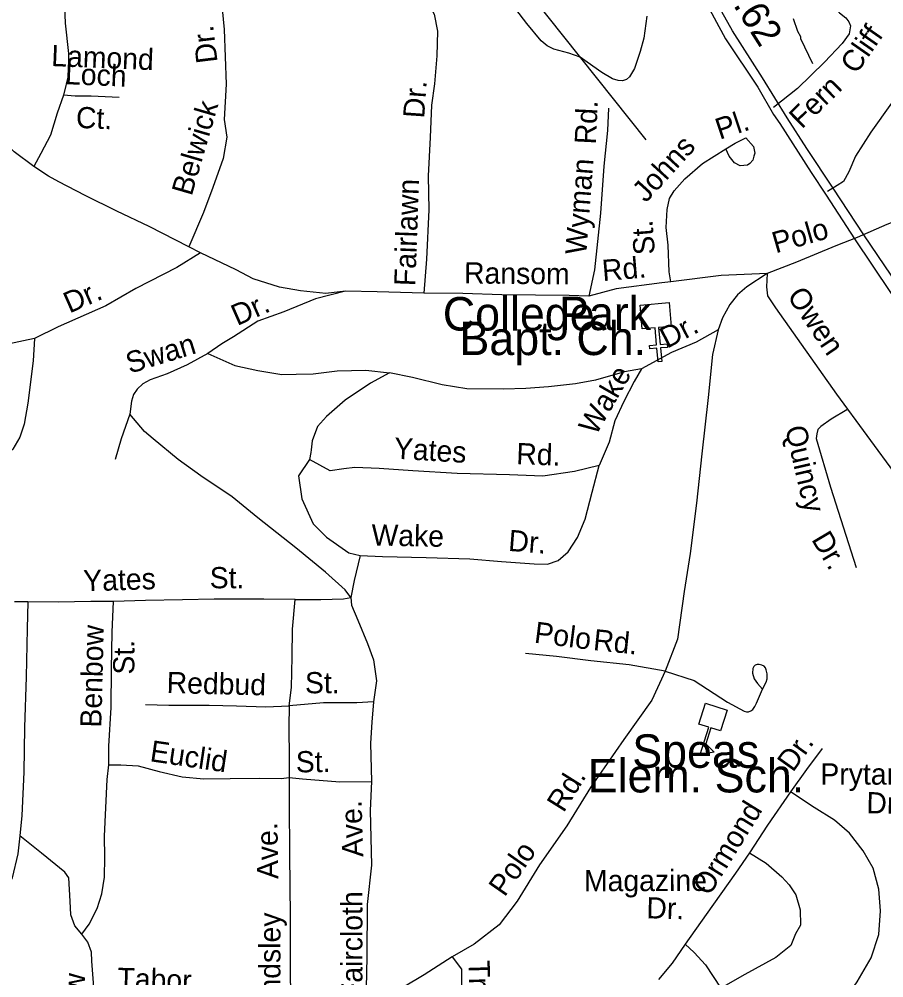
# Model space of a CAD drawing. Extents: x 1547597 to 1699558, y 810033 to 920809.
# Drawn here: x 1614263 to 1618137, y 867878 to 872171 of the extents above; entities that cross this region are included whole.
import ezdxf

# ---------------------------------------------------------------- set-up
doc = ezdxf.new("R2010")
doc.units = 0
for name, color, linetype in [('Exist Cultural Church CELL', 7, 'Continuous'), ('Exist Cultural Church Label', 7, 'Continuous'), ('Exist Cultural Educational Facility High CELL', 7, 'Continuous'), ('Exist Cultural Educational Facility High Label', 7, 'Continuous'), ('Exist Hydrographic Creek Single Shore', 7, 'Continuous'), ('Exist Hydrographic Misc Water Feature', 7, 'Continuous'), ('Exist Road Non-System Type 51', 7, 'Continuous'), ('Exist Road Non-System Type 51 Label', 7, 'Continuous'), ('Exist Road Primary NC Service Mileage Hundredths English Label', 7, 'Continuous'), ('Exist Road Primary NC UnDivided 4 Lane Attributed', 7, 'Continuous')]:
    doc.layers.add(name, color=color, linetype=linetype)

msp = doc.modelspace()

# ---------------------------------------------------------------- linework, layer by layer
at = {"layer": 'Exist Cultural Church CELL'}
msp.add_lwpolyline([(1617185.3, 870795.4), (1617128.6, 870790.2), (1617135.4, 870714.4), (1617167.3, 870717.3), (1617168.7, 870701.4), (1617136.8, 870698.5), (1617142.2, 870638.6), (1617126.3, 870637.2), (1617120.9, 870697.1), (1617089, 870694.2), (1617087.6, 870710.1), (1617119.5, 870713), (1617112.6, 870788.8), (1617055.2, 870783.8), (1617045.7, 870889.8), (1617175.8, 870901.5)], close=True, dxfattribs=at)
at = {"layer": 'Exist Cultural Educational Facility High CELL'}
msp.add_lwpolyline([(1617435.8, 869077.3), (1617406.1, 868984), (1617362.3, 868998), (1617339.5, 868926.4), (1617377, 868889), (1617314.1, 868878.4), (1617353.1, 869000.9), (1617309.3, 869014.8), (1617339, 869108.1)], close=True, dxfattribs=at)
at = {"layer": 'Exist Hydrographic Creek Single Shore'}
msp.add_lwpolyline([(1617072.7, 871631), (1616556.7, 872278.3), (1616366.7, 872449.7), (1616201.8, 872551.5), (1615776.8, 872599.4), (1615303.7, 872786.4), (1614979.8, 872848.7), (1614814.8, 872960.3), (1614576.7, 873237.7), (1614427.8, 873349.1), (1614220.8, 873409.1)], dxfattribs=at)
at = {"layer": 'Exist Hydrographic Misc Water Feature'}
msp.add_lwpolyline([(1617819.7, 871970.6), (1617765.5, 872083.4), (1617765.7, 872091.4), (1617752.1, 872115.6), (1617733, 872172)], dxfattribs=at)
at = {"layer": 'Exist Road Non-System Type 51'}
for p, q in [((1615076, 871124.9), (1615022.9, 871151)), ((1614302, 869561.4), (1614242.1, 869561.9))]:
    msp.add_line(p, q, dxfattribs=at)
for points in [[(1617561.9, 873005.7), (1617609, 872919.1), (1617673.5, 872802.5), (1617724.5, 872703.8), (1617773, 872579.4), (1617821.5, 872434.9), (1617881.8, 872298.2), (1617911, 872230), (1617938.8, 872199.6), (1617966.5, 872177.4), (1617980.2, 872159.1), (1617988, 872141.1), (1617981.7, 872105.3), (1617951.2, 872061.4), (1617872.3, 871978.4), (1617751, 871859.8), (1617643, 871775.6)], [(1615907.1, 872457.2), (1615966.3, 872390.5), (1616049.5, 872305.8), (1616095.1, 872245.4), (1616122.4, 872193.2), (1616137.7, 872117.1), (1616134.8, 872007.1), (1616123.7, 871881.2), (1616110.7, 871785.4), (1616105.4, 871641.5), (1616095.9, 871469.8), (1616098.4, 871317.6), (1616088.5, 871095.9), (1616075.8, 870944.1)], [(1615154.2, 872308.2), (1615169.6, 872248), (1615182.5, 872124.1), (1615190.3, 871880), (1615182.3, 871721.9), (1615194.1, 871642), (1615177.3, 871547.6), (1615130.7, 871417.4), (1615089, 871304.5), (1615022.9, 871151)], [(1614464.4, 872266.7), (1614469.2, 872152.8), (1614483.9, 872016.6), (1614485.2, 871922.7), (1614462.3, 871830.9)], [(1617075.8, 872184.1), (1617062.8, 872086.3), (1617046.4, 872026.6), (1617019.6, 871950.7), (1616997.2, 871912.9), (1616985, 871901.4), (1616967.1, 871895.3), (1616947.1, 871896.5), (1616921.2, 871903.7), (1616873.5, 871932.2), (1616808.1, 871978.8), (1616776.3, 872001.1), (1616726.4, 872018.5), (1616658.7, 872036.1), (1616629.2, 872051.9), (1616602.5, 872073.8), (1616537.8, 872151.2), (1616425.2, 872300.2)], [(1618256.2, 871913.5), (1618078.6, 871665.3), (1618011.2, 871558.1), (1617980.6, 871487.6), (1617956.1, 871444.7), (1617928.6, 871426.3), (1617884.9, 871398.7)], [(1614462.3, 871830.9), (1614433.6, 871749.3), (1614404.6, 871651.6), (1614360, 871570.1), (1614328.5, 871511.3)], [(1614712, 871820.7), (1614586.1, 871825.8), (1614514.3, 871826.5), (1614462.3, 871830.9)], [(1616904.1, 871771.9), (1616899.1, 871672), (1616883.6, 871512.2), (1616867.8, 871302.4), (1616841.4, 871048.8), (1616815.2, 870931)], [(1614328.5, 871511.3), (1614240.9, 871577), (1614159.7, 871653.3), (1614078.3, 871718)], [(1617429.1, 871590.6), (1617471.2, 871615.9), (1617519.6, 871639.1), (1617553.3, 871601.1), (1617559.7, 871571.6), (1617555.5, 871556.9), (1617551.2, 871540), (1617536.5, 871525.2), (1617526, 871516.8), (1617494.4, 871514.7), (1617469.1, 871527.3), (1617443.8, 871556.9), (1617429.1, 871590.6)], [(1617183, 870994.1), (1617176.2, 871040.2), (1617171.4, 871158.2), (1617162.2, 871238.4), (1617166.8, 871318.2), (1617177.2, 871368.2), (1617197.5, 871402), (1617246, 871455.5), (1617324.7, 871524.7), (1617429.1, 871590.6)], [(1615022.9, 871151), (1614845.4, 871241.8), (1614701.4, 871310.6), (1614559.3, 871381.5), (1614441.8, 871442.6), (1614394.2, 871467.4), (1614328.5, 871511.3)], [(1618502.1, 871377.1), (1618320.6, 871316.6), (1618150.9, 871250.9), (1618017.4, 871193.4)], [(1618017.4, 871193.4), (1617922.4, 871155.8), (1617745.5, 871082.6), (1617614.9, 871032)], [(1615076, 871124.9), (1614970.4, 871058.6), (1614786.4, 870965.3), (1614651.2, 870886.7), (1614438.4, 870792.7), (1614332.9, 870740.7)], [(1615726, 870953.4), (1615637.1, 870942.7), (1615523.2, 870953.8), (1615429.3, 870970.2), (1615312.2, 871008.1), (1615235.9, 871048.3), (1615076, 871124.9)], [(1617614.9, 871032), (1617408.4, 871023.6), (1617183, 870994.1)], [(1617614.9, 871032), (1617523.9, 870973), (1617481.7, 870937.1), (1617448, 870892.9), (1617414.3, 870833.9), (1617395.4, 870779.1)], [(1617614.9, 871032), (1617611.5, 870972.9), (1617616.8, 870932.6), (1617651.7, 870878.8), (1617925.6, 870492), (1618196.7, 870121.3)], [(1617183, 870994.1), (1617142.6, 870989.8), (1616938.2, 870964.1), (1616815.2, 870931)], [(1615726, 870953.4), (1615591.3, 870918.6), (1615448.9, 870859.7), (1615332.4, 870818.7), (1615223.7, 870747.9), (1615171.9, 870717), (1615109.5, 870673.6)], [(1616075.8, 870944.1), (1615868, 870950.1), (1615726, 870953.4)], [(1616815.2, 870931), (1616727.2, 870933.8), (1616425.5, 870936.8), (1616251.7, 870942.3), (1616075.8, 870944.1)], [(1617395.4, 870779.1), (1617296.3, 870724.3), (1617186.8, 870677.9), (1617052, 870605.8)], [(1617395.4, 870779.1), (1617370.1, 870669), (1617351.1, 870477.2), (1617321.6, 870224.3), (1617298, 870003.9), (1617269.9, 869778.3), (1617242.4, 869608.6), (1617212.4, 869395.1), (1617157.9, 869251.3)], [(1614332.9, 870740.7), (1614212.7, 870715.9), (1614000.4, 870668), (1613860.2, 870631.2), (1613737.8, 870584.5), (1613655.4, 870539.3), (1613579, 870482.1), (1613500.1, 870380.8), (1613431.6, 870237.5), (1613382.1, 870156.1), (1613339.5, 870088.5), (1613312.2, 870064), (1613263.3, 870049.2), (1613093.3, 870046.9), (1612947.4, 870044.2)], [(1614332.9, 870740.7), (1614326.1, 870640.8), (1614302.2, 870451.2), (1614285.5, 870357.2), (1614266.9, 870299.6), (1614234.4, 870245.8), (1614177.9, 870182.3), (1614105.5, 870125.2), (1614036.8, 870065.7), (1613998.5, 870028.1), (1613946.3, 869994.7), (1613880, 869971.2), (1613802.1, 869956), (1613704, 869953), (1613602.1, 869953.9), (1613486.3, 869955)], [(1615109.5, 870673.6), (1615016.4, 870623), (1614927, 870583.2), (1614850.9, 870555.9), (1614816.9, 870538.2), (1614792.6, 870514.4), (1614775.7, 870490.8), (1614766.1, 870460.8), (1614759.5, 870402.9)], [(1615109.5, 870673.6), (1615229.4, 870620.2), (1615333, 870597.1), (1615440.9, 870580.1), (1615504.7, 870581.6), (1615580.8, 870582.9), (1615688.7, 870595.9), (1615816.7, 870598.5), (1615922.5, 870587.6)], [(1615922.5, 870587.6), (1615838.1, 870540.4), (1615723.5, 870465.5), (1615641, 870392.4), (1615600.4, 870346.8), (1615575.9, 870283), (1615571.5, 870243.1), (1615570.3, 870230.2), (1615563.9, 870198.5)], [(1617052, 870605.8), (1616976, 870591.6), (1616845.8, 870554.8), (1616755.6, 870537.6), (1616635.6, 870524.8), (1616534, 870517.1), (1616433.7, 870513.9), (1616269.7, 870516.3), (1616157.9, 870533.3), (1616026.3, 870566.6), (1615922.5, 870587.6)], [(1617052, 870605.8), (1617018.3, 870548.9), (1616971.9, 870458.2), (1616931.9, 870371.8), (1616907.2, 870276.2), (1616862.2, 870172.6)], [(1617971.2, 870422.2), (1617901.4, 870379.2), (1617855.8, 870346.9), (1617842.4, 870333.5), (1617837, 870314.7), (1617834.3, 870293.2), (1617898.7, 870075.6), (1618014.2, 869715.6)], [(1614759.5, 870402.9), (1614720.6, 870291.2), (1614693.7, 870199.5)], [(1615749.4, 869581.5), (1615723.7, 869615.8), (1615636.4, 869694.6), (1615503.6, 869803.8), (1615333, 869937.3), (1615217.8, 870032.5), (1615076.9, 870125.8), (1614975.5, 870198.7), (1614864.5, 870291.9), (1614824.7, 870324.1), (1614759.5, 870402.9)], [(1615563.9, 870198.5), (1615515.4, 870126.7), (1615530.1, 870023.1), (1615580.8, 869911.1), (1615640, 869852), (1615741.2, 869781.6), (1615791, 869769.1)], [(1616862.2, 870172.6), (1616752, 870145.9), (1616609.9, 870125.1), (1616459.9, 870130.6), (1616226.1, 870136.7), (1616026.5, 870148.8), (1615876.6, 870158.2), (1615766.8, 870163.3), (1615718.7, 870157.6), (1615656.6, 870148.3), (1615563.9, 870198.5)], [(1615791, 869769.1), (1615891, 869764.1), (1616086.8, 869760.3), (1616282.6, 869754.4), (1616424.5, 869743.1), (1616570.3, 869731.7), (1616630.1, 869731.1), (1616678.3, 869746.5), (1616722.7, 869786.2), (1616765.2, 869849.8), (1616799.9, 869931.4), (1616831, 870053), (1616862.2, 870172.6)], [(1615791, 869769.1), (1615763.9, 869657.4), (1615749.4, 869581.5)], [(1614302, 869561.4), (1614298.9, 869441.4), (1614294.9, 869225.6), (1614286.7, 868999.6), (1614284.9, 868799.7), (1614275.1, 868605.8), (1614266.3, 868513.9)], [(1614685.8, 869563.7), (1614583.9, 869562.7), (1614438, 869560.1), (1614302, 869561.4)], [(1614665, 868832), (1614665.9, 868916.1), (1614675.4, 869088), (1614677, 869259.8), (1614680.6, 869425.9), (1614685.8, 869563.7)], [(1615499.5, 869571.9), (1615359.6, 869573.2), (1615137.7, 869573.3), (1614995.7, 869570.8), (1614829.8, 869568.3), (1614685.8, 869563.7)], [(1615473, 869096.4), (1615483.9, 869178.2), (1615487.1, 869316), (1615488.2, 869440.1), (1615499.5, 869571.9)], [(1615499.5, 869571.9), (1615615.3, 869572.8), (1615717.3, 869575.9), (1615749.4, 869581.5)], [(1615749.4, 869581.5), (1615753.1, 869547.6), (1615780.3, 869479.2), (1615823.4, 869374.8), (1615850.8, 869302.6), (1615863.9, 869208.5), (1615851, 869114.7)], [(1617157.9, 869251.3), (1616995.8, 869279.6), (1616824, 869297.3), (1616670.3, 869316.8), (1616532.5, 869330)], [(1617594.1, 869171.4), (1617609.9, 869201.7), (1617614.5, 869217.2), (1617614.7, 869239.4), (1617610.9, 869257.3), (1617606.8, 869266), (1617601, 869273.3), (1617590.5, 869278.9), (1617579.1, 869281.6), (1617569.5, 869280.7), (1617561.1, 869277.7), (1617555.7, 869272.4), (1617551, 869263.7), (1617549.5, 869242.1), (1617556.4, 869217.8), (1617570.8, 869196.5), (1617594.1, 869171.4)], [(1617157.9, 869251.3), (1617097.4, 869121.9), (1616973.2, 868945.9), (1616823.8, 868731), (1616717.1, 868558.3), (1616594.9, 868383.8), (1616494.1, 868221.2), (1616414, 868115.4), (1616301.5, 868028.7), (1616204, 867972.9)], [(1617157.9, 869251.3), (1617288.1, 869209.7), (1617436.3, 869112.3), (1617511.3, 869072.2), (1617521.4, 869070), (1617531.2, 869070), (1617542.1, 869073.2), (1617551.2, 869079.8), (1617560.1, 869092.6), (1617567.4, 869107.7), (1617594.1, 869171.4)], [(1614829.5, 869102.5), (1614933.3, 869099.6), (1615115.2, 869099.7), (1615237.3, 869096.6), (1615369, 869091.3), (1615473, 869096.4)], [(1615473, 869096.4), (1615472.1, 869002.4), (1615472.8, 868860.5), (1615473.2, 868775.3)], [(1615851, 869114.7), (1615777, 869109.4), (1615627.1, 869108.9), (1615473, 869096.4)], [(1615851, 869114.7), (1615844.1, 869022.8), (1615837.2, 868928.9), (1615841.7, 868756.9)], [(1617861.5, 868905), (1617790.5, 868811.6), (1617719.6, 868710.4)], [(1614544.1, 868073.4), (1614576.4, 868119.2), (1614613.1, 868188.7), (1614634.4, 868253.9), (1614646.3, 868328.5), (1614647.1, 868418.4), (1614646.1, 868512.4), (1614658.4, 868766.1), (1614665, 868832)], [(1614665, 868832), (1614719, 868831.5), (1614796.9, 868826.8), (1614890.7, 868802), (1614994.3, 868778.9), (1615090.1, 868770), (1615208.2, 868771), (1615342.1, 868771.7), (1615438, 868770.7), (1615473.2, 868775.3)], [(1615473.2, 868775.3), (1615472.9, 868660.3), (1615474.9, 868430.6), (1615478.2, 868152.5), (1615477.9, 867900.6), (1615480.1, 867710.6), (1615474.1, 867514.4)], [(1615473.2, 868775.3), (1615533.2, 868769.6), (1615699.8, 868756.2), (1615841.7, 868756.9)], [(1615841.7, 868756.9), (1615836.5, 868626.9), (1615842.1, 868382.9), (1615822.3, 868207.1), (1615821.6, 867971.8), (1615818.4, 867831.7), (1615833.4, 867752.6)], [(1617719.6, 868710.4), (1617616.3, 868561.4), (1617535.2, 868438.3)], [(1617602.8, 867532), (1617685.1, 867583.2), (1617814.8, 867668.2), (1617857.6, 867702.8), (1617932.9, 867766), (1617976.9, 867802.2), (1618017.5, 867859.8), (1618080.6, 867967.2), (1618115.5, 868072.9), (1618122.5, 868178.7), (1618115.4, 868274.7), (1618090.3, 868369), (1618045.1, 868447.4), (1617983.8, 868525.9), (1617916.4, 868584.5), (1617824.9, 868641.4), (1617719.6, 868710.4)], [(1614266.3, 868513.9), (1614257.6, 868434.1), (1614232.6, 868326.3), (1614183.7, 868220.8), (1614157, 868137.1), (1614139.8, 868011.4), (1614142, 867825.5), (1614144.7, 867681.3), (1614154.2, 867637.3), (1614167.2, 867601.9), (1614210, 867550.9), (1614326.1, 867420.4), (1614450.4, 867289.9), (1614576.8, 867158.1)], [(1614544.1, 868073.4), (1614512.4, 868111.7), (1614495, 868159.9), (1614491.5, 868222), (1614486.4, 868326), (1614468.3, 868351.9), (1614363.6, 868437.1), (1614266.3, 868513.9)], [(1617535.2, 868438.3), (1617472.5, 868347), (1617340.9, 868162.3), (1617247.7, 868029.1)], [(1617535.2, 868438.3), (1617610.7, 868391.6), (1617680.1, 868330.9), (1617713.8, 868294.6), (1617743.3, 868250.4), (1617762.7, 868182.2), (1617764.2, 868114.3), (1617741.7, 868074.5), (1617721.3, 868022.7), (1617652.8, 867969.3), (1617514.1, 867892.7), (1617407.6, 867831.8)], [(1614599.4, 867780.9), (1614596.1, 867855.1), (1614588.9, 867953.1), (1614587.3, 867993.1), (1614571.8, 868037.3), (1614544.1, 868073.4)], [(1617247.7, 868029.1), (1617189, 867943.9), (1617128.2, 867870.5)], [(1617247.7, 868029.1), (1617287.2, 867990.9), (1617338.7, 867936.4), (1617407.6, 867831.8)], [(1616204, 867972.9), (1616078.6, 867892), (1615900.3, 867786.1)], [(1616204, 867972.9), (1616245.8, 867917.1), (1616244.4, 867599), (1616253.4, 867487)]]:
    msp.add_lwpolyline(points, dxfattribs=at)
at = {"layer": 'Exist Road Primary NC UnDivided 4 Lane Attributed'}
for points in [[(1616710, 873357.7), (1616724.9, 873293.2), (1616775.2, 873207.5), (1616855.2, 873061.5), (1616934.6, 872927.6), (1616999.1, 872819.9), (1617089.8, 872662.6), (1617150.7, 872564.8), (1617245, 872401.1), (1617336.4, 872250.8), (1617428, 872083), (1617572.4, 871866.1), (1617643.2, 871743.5), (1617671.6, 871703.1), (1617811.2, 871484.1), (1617879.2, 871383.5), (1618005.3, 871187.9), (1618166.9, 870947), (1618267.5, 870791.8), (1618355.4, 870655), (1618424.1, 870545.2)], [(1618447.5, 870590.5), (1618361.1, 870727.3), (1618232.8, 870931.4), (1618047.9, 871205.6), (1617979.8, 871309.8), (1617910.4, 871414.7), (1617792, 871591.1), (1617704.9, 871729.3), (1617593.6, 871908.6), (1617459.8, 872119), (1617371.8, 872276.4), (1617242.2, 872496.7), (1617154.3, 872642.7), (1617062.2, 872795.1), (1616935.3, 873016.9), (1616816.3, 873227.3), (1616748.2, 873343.5), (1616710, 873357.7)]]:
    msp.add_lwpolyline(points, dxfattribs=at)

# ---------------------------------------------------------------- texts
at = {"layer": 'Exist Cultural Church Label'}
for s, p in [('College', (1616161.5, 870776.7)), ('Park', (1616682.4, 870778.6)), ('Bapt. Ch.', (1616236.2, 870666.7))]:
    msp.add_text(s, height=150, dxfattribs=at).set_placement(p)
at = {"layer": 'Exist Cultural Educational Facility High Label'}
for s, p in [('Speas', (1617010.4, 868818.6)), ('Elem. Sch.', (1616810.8, 868708.4))]:
    msp.add_text(s, height=150, dxfattribs=at).set_placement(p)
at = {"layer": 'Exist Road Non-System Type 51 Label'}
for s, rotation, p in [('Dr.', 97.0398, (1615152.8, 871979.1)), ('Cliff', 55.1476, (1618013.7, 871920.6)), ('Lamond', 357.654, (1614406, 871961.1)), ('Loch', 357.654, (1614467.5, 871879.9)), ('Dr.', 86.0155, (1616078, 871725)), ('Fern', 44.3629, (1617769.6, 871676.3)), ('Belwick', 73.7439, (1615036.1, 871375.6)), ('Rd.', 87.1176, (1616846.6, 871608.6)), ('Ct.', 357.654, (1614516.5, 871684.3)), ('Pl.', 18.4524, (1617402, 871630.5)), ('Johns', 47.7706, (1617071.4, 871345.6)), ('Wyman', 85.6753, (1616804.2, 871114)), ('Fairlawn', 87.9213, (1616038.3, 870974.4)), ('St.', 94.255, (1617112.3, 871119)), ('Polo', 16.0007, (1617652.8, 871122)), ('Rd.', 4.8684, (1616878.8, 870997.8)), ('Ransom', 359.4443, (1616256.4, 870987.6)), ('Dr.', 23.8151, (1614488.9, 870852.3)), ('Owen', 304.1175, (1617701.1, 870931.5)), ('Dr.', 23.902, (1615240.2, 870796.4)), ('Dr.', 27.5609, (1617166, 870694.6)), ('Swan', 17.1204, (1614758.7, 870582.8)), ('Wake', 59.9941, (1616847.1, 870302.5)), ('Quincy', 283.0165, (1617694.1, 870340)), ('Yates', 356.5434, (1615940.5, 870203.3)), ('Rd.', 357.9191, (1616489.6, 870178.7)), ('Wake', 358.8953, (1615841.4, 869814.3)), ('Dr.', 355.5433, (1616452.6, 869790.2)), ('Dr.', 300.6379, (1617810.7, 869841.7)), ('Yates', 1.8625, (1614552.1, 869608.5)), ('St.', 359.9729, (1615117.1, 869622.5)), ('Polo', 352.7577, (1616567.9, 869379.4)), ('Benbow', 88.5686, (1614631.5, 868998)), ('Rd.', 354.1167, (1616832.5, 869345.9)), ('St.', 89.7236, (1614779.4, 869236)), ('Redbud', 358.5551, (1614923.4, 869153.7)), ('St.', 0.2132, (1615544.1, 869152.1)), ('Euclid', 351.5885, (1614845.9, 868848.5)), ('Dr.', 54.516, (1617730.3, 868795.2)), ('St.', 0.6472, (1615503.5, 868798)), ('Prytania', 359.9097, (1617853.2, 868743.7)), ('Rd.', 58.0414, (1616702.6, 868614.3)), ('Dr.', 358.6627, (1618058.4, 868615.4)), ('Ave.', 91.9417, (1615805.7, 868420.3)), ('Ormond', 58.2819, (1617355.3, 868240.5)), ('Ave.', 90.9168, (1615424.6, 868321)), ('Polo', 55.0572, (1616438.3, 868236.9)), ('Magazine', 0.1841, (1616794.2, 868265.7)), ('Faircloth', 90.0037, (1615801.4, 867778.7)), ('Dr.', 358.5335, (1617072.6, 868144.8)), ('Endsley', 89.915, (1615433.7, 867718.6)), ('Truman', 271.7886, (1616276.4, 867955.7)), ('Benbow', 88.5686, (1614548.2, 867439)), ('Tabor', 358.274, (1614702.9, 867828.7))]:
    msp.add_text(s, height=95, rotation=rotation, dxfattribs=at).set_placement(p)
at = {"layer": 'Exist Road Primary NC Service Mileage Hundredths English Label'}
msp.add_text('.62', height=125, rotation=302.4564, dxfattribs=at).set_placement((1617460.2, 872234.8))

doc.saveas('drawing.dxf')
